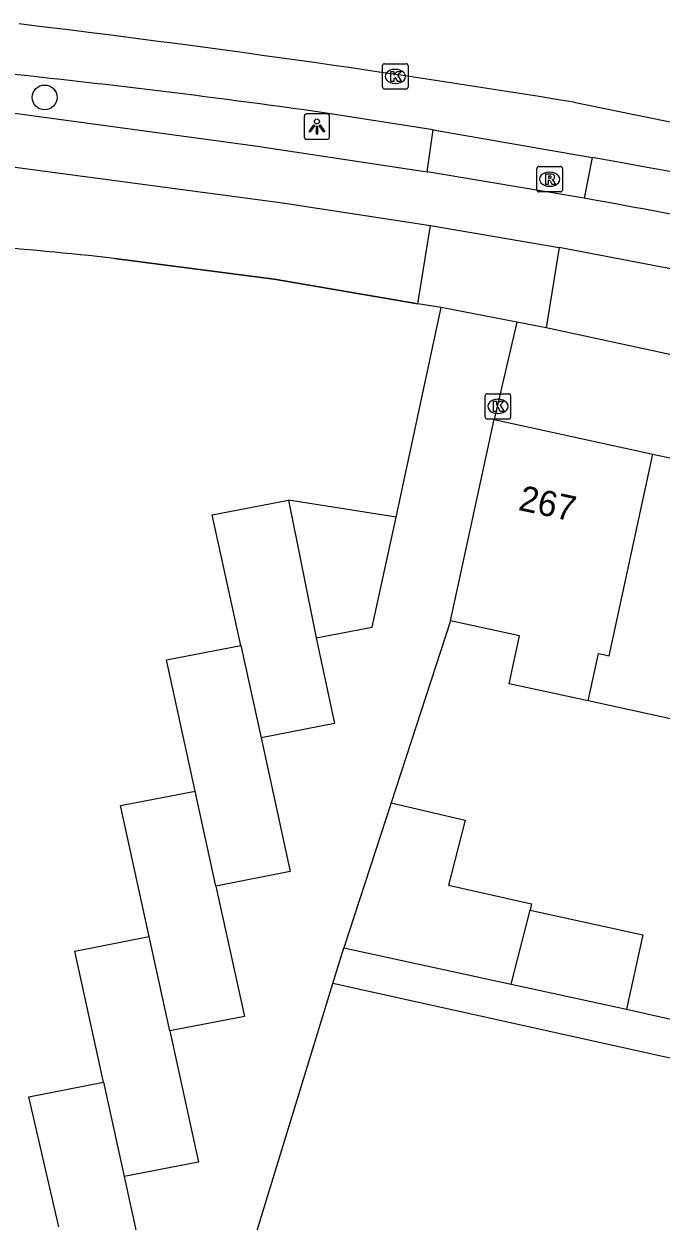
# Model space of a CAD drawing. Extents: x 158087 to 159494, y 382905 to 383981.
# Drawn here: x 158153.26 to 158178.38, y 383168.66 to 383215.85 of the extents above; entities that cross this region are included whole.
import ezdxf

# ---------------------------------------------------------------- set-up
doc = ezdxf.new("R2010")
doc.units = 0
for name, color, linetype in [('IMGEO_Boom', 7, 'Continuous'), ('IMGEO_Fietspad_gesloten', 7, 'Continuous'), ('IMGEO_Kolk', 7, 'Continuous'), ('IMGEO_Lichtpunt', 7, 'Continuous'), ('IMGEO_Muur', 7, 'Continuous'), ('IMGEO_Pand', 7, 'Continuous'), ('IMGEO_Pand_nummerreeks', 7, 'Continuous'), ('IMGEO_Parkeervlak_open', 7, 'Continuous'), ('IMGEO_Rijbaan_lokaal_gesloten', 7, 'Continuous'), ('IMGEO_Rijbaan_lokaal_open', 7, 'Continuous'), ('IMGEO_Rioolput', 7, 'Continuous'), ('IMGEO_Voetpad_open', 7, 'Continuous')]:
    doc.layers.add(name, color=color, linetype=linetype)

msp = doc.modelspace()

# ---------------------------------------------------------------- linework, layer by layer
at = {"layer": 'IMGEO_Boom'}
msp.add_circle((158154.075, 383212.95), 0.489, dxfattribs=at)
at = {"layer": 'IMGEO_Fietspad_gesloten'}
for points in [[(158142.625, 383213.717), (158162.381, 383211.046), (158169.16, 383210.021)], [(158139.992, 383211.926), (158163.458, 383208.795), (158169.284, 383207.897)], [(158175.353, 383208.981), (158169.16, 383210.021)], [(158169.284, 383207.897), (158174.364, 383207.03)], [(158306.699, 383178.457), (158187.059, 383204.599), (158174.364, 383207.03)]]:
    msp.add_lwpolyline(points, dxfattribs=at)
msp.add_arc((158077.347, 382670.019), 547.8, 78.06985, 79.69385, dxfattribs=at)
at = {"layer": 'IMGEO_Kolk'}
for p, q in [((158167.403, 383213.35), (158167.403, 383214.202)), ((158167.478, 383214.276), (158168.33, 383214.276)), ((158167.891, 383214.056), (158167.916, 383214.056)), ((158168.404, 383214.202), (158168.404, 383213.35)), ((158167.914, 383213.496), (158167.889, 383213.496)), ((158168.33, 383213.276), (158167.478, 383213.276)), ((158171.449, 383200.347), (158171.449, 383201.199)), ((158171.524, 383201.273), (158172.376, 383201.273)), ((158172.45, 383201.199), (158172.45, 383200.347)), ((158171.937, 383201.053), (158171.962, 383201.053)), ((158172.376, 383200.273), (158171.524, 383200.273)), ((158171.96, 383200.493), (158171.935, 383200.493))]:
    msp.add_line(p, q, dxfattribs=at)
for points in [[(158167.403, 383213.35), (158167.403, 383214.202)], [(158167.478, 383214.276), (158168.33, 383214.276)], [(158167.724, 383213.976), (158167.847, 383213.976), (158167.847, 383213.825), (158167.977, 383213.976), (158168.141, 383213.976), (158167.995, 383213.825), (158168.148, 383213.576), (158167.996, 383213.576), (158167.911, 383213.74), (158167.847, 383213.673), (158167.847, 383213.576), (158167.724, 383213.576), (158167.724, 383213.976)], [(158168.404, 383214.202), (158168.404, 383213.35)], [(158168.33, 383213.276), (158167.478, 383213.276)], [(158171.449, 383200.347), (158171.449, 383201.199)], [(158171.524, 383201.273), (158172.376, 383201.273)], [(158172.45, 383201.199), (158172.45, 383200.347)], [(158171.77, 383200.973), (158171.893, 383200.973), (158171.893, 383200.822), (158172.023, 383200.973), (158172.187, 383200.973), (158172.041, 383200.822), (158172.194, 383200.573), (158172.042, 383200.573), (158171.957, 383200.737), (158171.893, 383200.67), (158171.893, 383200.573), (158171.77, 383200.573), (158171.77, 383200.973)], [(158172.376, 383200.273), (158171.524, 383200.273)]]:
    msp.add_lwpolyline(points, dxfattribs=at)
for centre, start, end in [((158167.48, 383214.2), 91.552, 178.448), ((158167.48, 383214.2), 91.552, 178.448), ((158168.328, 383214.2), 1.552, 88.448), ((158168.328, 383214.2), 1.552, 88.448), ((158167.48, 383213.352), 181.552, 268.448), ((158167.48, 383213.352), 181.552, 268.448), ((158168.328, 383213.352), 271.552, 358.448), ((158168.328, 383213.352), 271.552, 358.448), ((158171.526, 383201.197), 91.552, 178.448), ((158171.526, 383201.197), 91.552, 178.448), ((158172.374, 383201.197), 1.552, 88.448), ((158172.374, 383201.197), 1.552, 88.448), ((158171.526, 383200.349), 181.552, 268.448), ((158171.526, 383200.349), 181.552, 268.448), ((158172.374, 383200.349), 271.552, 358.448), ((158172.374, 383200.349), 271.552, 358.448)]:
    msp.add_arc(centre, 0.0765, start, end, dxfattribs=at)
for centre, major_axis, ratio, start_param, end_param in [((158167.89, 383213.776), (-0.387, 0.002), 0.722429, 4.712389, 7.853982), ((158167.915, 383213.776), (-0.39, 0.002), 0.717154, 1.570796, 4.712389), ((158171.936, 383200.773), (-0.387, 0.002), 0.722429, 4.712389, 7.853982), ((158171.961, 383200.773), (-0.39, 0.002), 0.717154, 1.570796, 4.712389)]:
    msp.add_ellipse(centre, major_axis=major_axis, ratio=ratio, start_param=start_param, end_param=end_param, dxfattribs=at)
at = {"layer": 'IMGEO_Lichtpunt'}
for p, q in [((158164.313, 383212.204), (158164.313, 383211.397)), ((158164.313, 383212.204), (158164.313, 383211.397)), ((158165.215, 383212.299), (158164.407, 383212.299)), ((158165.215, 383212.299), (158164.407, 383212.299)), ((158165.309, 383211.397), (158165.309, 383212.204)), ((158165.309, 383211.397), (158165.309, 383212.204)), ((158164.407, 383211.303), (158165.215, 383211.303)), ((158164.407, 383211.303), (158165.215, 383211.303))]:
    msp.add_line(p, q, dxfattribs=at)
for points in [[(158164.687, 383211.868), (158164.726, 383211.84), (158164.538, 383211.578), (158164.5, 383211.605), (158164.687, 383211.868)], [(158164.789, 383211.82), (158164.836, 383211.82), (158164.836, 383211.498), (158164.789, 383211.498), (158164.789, 383211.82)], [(158164.899, 383211.84), (158164.937, 383211.867), (158165.124, 383211.605), (158165.085, 383211.577), (158164.899, 383211.84)]]:
    msp.add_lwpolyline(points, dxfattribs=at)
msp.add_circle((158164.812, 383212.002), 0.0994, dxfattribs=at)
for centre, start, end in [((158164.407, 383212.204), 90, 180), ((158164.407, 383212.204), 90, 180), ((158165.215, 383212.204), 0, 90), ((158165.215, 383212.204), 0, 90), ((158164.407, 383211.397), 180, 270), ((158164.407, 383211.397), 180, 270), ((158165.215, 383211.397), 270, 0), ((158165.215, 383211.397), 270, 360)]:
    msp.add_arc(centre, 0.0946, start, end, dxfattribs=at)
at = {"layer": 'IMGEO_Muur'}
for points in [[(158163.12, 383205.788), (158156.824, 383206.605)], [(158168.797, 383204.821), (158163.12, 383205.788)], [(158169.712, 383204.665), (158168.797, 383204.821)]]:
    msp.add_lwpolyline(points, dxfattribs=at)
msp.add_arc((158139.519, 383051.584), 155.983, 83.63033, 87.6256, dxfattribs=at)
at = {"layer": 'IMGEO_Pand'}
for points in [[(158170.082, 383192.321), (158171.8, 383200.251)], [(158171.8, 383200.251), (158178.062, 383198.895)], [(158175.506, 383189.165), (158175.913, 383191.037), (158176.342, 383190.944), (158178.062, 383198.895)], [(158178.062, 383198.895), (158184.041, 383197.6)], [(158161.807, 383191.346), (158160.678, 383196.502), (158163.696, 383197.073)], [(158167.932, 383196.408), (158163.696, 383197.073)], [(158163.696, 383197.073), (158164.784, 383191.645)], [(158164.784, 383191.645), (158166.995, 383192.065), (158167.932, 383196.408)], [(158175.506, 383189.165), (158172.392, 383189.84), (158172.802, 383191.732), (158170.082, 383192.321)], [(158160.008, 383185.608), (158158.875, 383190.779), (158161.807, 383191.346)], [(158161.807, 383191.346), (158162.607, 383187.713)], [(158164.784, 383191.645), (158165.501, 383188.273), (158162.607, 383187.713)], [(158181.465, 383187.873), (158175.506, 383189.165)], [(158162.607, 383187.713), (158163.759, 383182.435), (158160.827, 383181.868)], [(158158.2, 383179.879), (158157.068, 383185.047), (158160.008, 383185.608)], [(158160.827, 383181.868), (158160.008, 383185.608)], [(158167.733, 383185.145), (158165.877, 383179.432)], [(158167.733, 383185.145), (158170.654, 383184.465), (158169.998, 383181.905), (158173.273, 383181.163), (158173.218, 383180.913)], [(158160.827, 383181.868), (158161.954, 383176.723), (158159.016, 383176.155)], [(158172.477, 383177.997), (158173.218, 383180.913)], [(158173.218, 383180.913), (158177.659, 383179.948), (158177.02, 383177.009)], [(158156.391, 383174.137), (158155.259, 383179.306), (158158.2, 383179.879)], [(158159.016, 383176.155), (158158.2, 383179.879)], [(158165.877, 383179.432), (158172.477, 383177.997)], [(158172.477, 383177.997), (158177.02, 383177.009)], [(158159.016, 383176.155), (158160.147, 383170.991), (158157.205, 383170.422)], [(158154.632, 383168.437), (158153.449, 383173.564), (158156.391, 383174.137)], [(158156.391, 383174.137), (158157.205, 383170.422)], [(158157.205, 383170.422), (158158.338, 383165.25), (158155.393, 383164.68)]]:
    msp.add_lwpolyline(points, dxfattribs=at)
at = {"layer": 'IMGEO_Parkeervlak_open'}
msp.add_lwpolyline([(158169.396, 383211.678), (158165.179, 383212.334)], dxfattribs=at)
for centre, radius, start, end in [((158115.836, 382863.457), 352.349, 81.94983, 84.23336), ((158077.399, 382660.202), 559.085, 77.8832, 79.87699)]:
    msp.add_arc(centre, radius, start, end, dxfattribs=at)
at = {"layer": 'IMGEO_Rijbaan_lokaal_gesloten'}
msp.add_lwpolyline([(158174.939, 383212.762), (158206.139, 383206.386), (158258.327, 383194.843)], dxfattribs=at)
msp.add_arc((158089.26, 382684.197), 535.465, 80.79256, 83.15633, dxfattribs=at)
at = {"layer": 'IMGEO_Rijbaan_lokaal_open'}
for points in [[(158167.932, 383196.408), (158169.712, 383204.665)], [(158172.697, 383204.087), (158169.712, 383204.665)], [(158172.697, 383204.087), (158171.8, 383200.251)], [(158170.082, 383192.321), (158167.733, 383185.145)], [(158165.444, 383178.023), (158165.877, 383179.432)], [(158159.414, 383158.405), (158165.444, 383178.023)]]:
    msp.add_lwpolyline(points, dxfattribs=at)
at = {"layer": 'IMGEO_Rioolput'}
for p, q in [((158173.489, 383209.301), (158173.489, 383210.153)), ((158173.564, 383210.227), (158174.416, 383210.227)), ((158174.49, 383210.153), (158174.49, 383209.301)), ((158173.977, 383210.007), (158174.002, 383210.007)), ((158174.416, 383209.227), (158173.564, 383209.227)), ((158174, 383209.447), (158173.975, 383209.447))]:
    msp.add_line(p, q, dxfattribs=at)
for points in [[(158173.489, 383209.301), (158173.489, 383210.153)], [(158173.564, 383210.227), (158174.416, 383210.227)], [(158174.49, 383210.153), (158174.49, 383209.301)], [(158174.078, 383209.925), (158173.826, 383209.927), (158173.826, 383209.527)], [(158173.826, 383209.527), (158173.95, 383209.527), (158173.95, 383209.689), (158173.961, 383209.689)], [(158174.004, 383209.846), (158173.95, 383209.846), (158173.95, 383209.765)], [(158173.95, 383209.765), (158174.002, 383209.765)], [(158174.416, 383209.227), (158173.564, 383209.227)], [(158174.008, 383209.66), (158174.079, 383209.527), (158174.219, 383209.527), (158174.154, 383209.653)]]:
    msp.add_lwpolyline(points, dxfattribs=at)
for centre, radius, start, end in [((158173.566, 383210.151), 0.0765, 91.552, 178.448), ((158173.566, 383210.151), 0.0765, 91.552, 178.448), ((158174.414, 383210.151), 0.0765, 1.552, 88.448), ((158174.414, 383210.151), 0.0765, 1.552, 88.448), ((158173.96, 383209.636), 0.0533, 26.0293, 88.6989), ((158173.986, 383209.954), 0.19, 274.7715, 282.9687), ((158174.01, 383209.75), 0.0964, 77.0061, 93.1865), ((158174.024, 383209.807), 0.0378, 276.6634, 79.6772), ((158174.077, 383209.815), 0.109, 350.3612, 89.416), ((158174.075, 383209.815), 0.112, 277.5842, 350.9817), ((158174.059, 383209.6), 0.108, 29.5134, 73.7905), ((158173.566, 383209.303), 0.0765, 181.552, 268.448), ((158173.566, 383209.303), 0.0765, 181.552, 268.448), ((158174.414, 383209.303), 0.0765, 271.552, 358.448), ((158174.414, 383209.303), 0.0765, 271.552, 358.448)]:
    msp.add_arc(centre, radius, start, end, dxfattribs=at)
for centre, major_axis, ratio, start_param, end_param in [((158173.976, 383209.727), (-0.387, 0.002), 0.722429, 4.712389, 7.853982), ((158174.001, 383209.727), (-0.39, 0.002), 0.717154, 1.570796, 4.712389)]:
    msp.add_ellipse(centre, major_axis=major_axis, ratio=ratio, start_param=start_param, end_param=end_param, dxfattribs=at)
at = {"layer": 'IMGEO_Voetpad_open'}
for points in [[(158169.16, 383210.021), (158169.396, 383211.678)], [(158169.396, 383211.678), (158175.665, 383210.584)], [(158175.665, 383210.584), (158175.353, 383208.981)], [(158168.797, 383204.821), (158169.284, 383207.897)], [(158174.364, 383207.03), (158173.847, 383203.865)], [(158156.824, 383206.605), (158163.12, 383205.788), (158168.797, 383204.821)], [(158169.712, 383204.665), (158168.797, 383204.821)], [(158173.847, 383203.865), (158172.697, 383204.087)], [(158199.44, 383198.357), (158173.847, 383203.865)], [(158187.756, 383173.081), (158165.444, 383178.023)], [(158177.02, 383177.009), (158179.176, 383176.535)]]:
    msp.add_lwpolyline(points, dxfattribs=at)
msp.add_arc((158139.519, 383051.584), 155.983, 83.63033, 87.6256, dxfattribs=at)

# ---------------------------------------------------------------- texts
at = {"layer": 'IMGEO_Pand_nummerreeks'}
msp.add_text('267', height=1, rotation=347.7805, dxfattribs=at).set_placement((158172.718, 383196.697))

doc.saveas('drawing.dxf')
